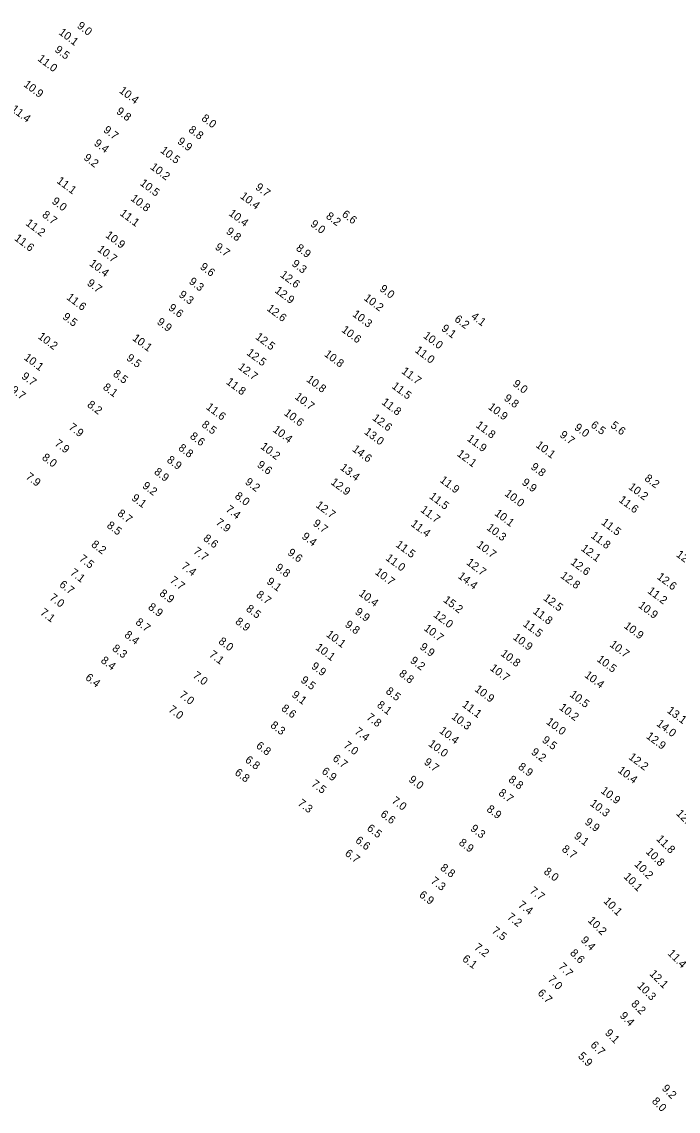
# Model space of a CAD drawing. Extents: x 1023796 to 1112670, y 656573 to 837340.
# Drawn here: x 1036695 to 1037105, y 783736 to 784417 of the extents above; entities that cross this region are included whole.
import ezdxf

# ---------------------------------------------------------------- set-up
doc = ezdxf.new("R2010")
doc.units = 0
doc.layers.add('V-TOPO-SOUN', color=7, linetype='Continuous')

msp = doc.modelspace()

# ---------------------------------------------------------------- texts
at = {"layer": 'V-TOPO-SOUN'}
for s, rotation, p in [('9.0', 323, (1036729.42, 784413.25)), ('10.1 ', 323, (1036717.96, 784409.2)), ('9.5', 323, (1036715.44, 784398.35)), ('11.0 ', 323, (1036704.75, 784392.75)), ('10.9 ', 323, (1036695.99, 784376.72)), ('10.4 ', 323, (1036755.67, 784372.79)), ('11.4 ', 323, (1036688.13, 784361.24)), ('9.8', 323, (1036753.85, 784359.85)), ('8.0', 323, (1036807.07, 784355.49)), ('9.7', 323, (1036745.84, 784348.21)), ('8.8', 323, (1036798.98, 784348.31)), ('9.9', 323, (1036792.02, 784341.09)), ('9.4', 323, (1036739.98, 784339.92)), ('10.5 ', 323, (1036781.39, 784335.45)), ('9.2', 323, (1036733.52, 784330.9)), ('10.2 ', 323, (1036775.11, 784325.14)), ('11.1 ', 323, (1036716.67, 784316.46)), ('10.5 ', 323, (1036768.7, 784315.02)), ('9.7', 323, (1036840.77, 784312.45)), ('9.0', 323, (1036713.64, 784303.65)), ('10.8 ', 323, (1036762.83, 784305.5)), ('10.4 ', 323, (1036831.26, 784306.93)), ('8.7', 323, (1036707.57, 784295.22)), ('11.1 ', 323, (1036756.11, 784296.23)), ('10.4 ', 323, (1036824.11, 784296.18)), ('8.2', 323, (1036884.83, 784294.35)), ('6.6', 323, (1036894.8, 784295.53)), ('11.2 ', 323, (1036697.26, 784290.04)), ('9.0', 323, (1036875.15, 784289.48)), ('11.6 ', 323, (1036690.23, 784280.63)), ('10.9 ', 323, (1036747.11, 784282.51)), ('9.8', 323, (1036822.48, 784284.84)), ('10.7 ', 323, (1036742.09, 784273.72)), ('9.7', 323, (1036815.53, 784275.09)), ('8.9', 323, (1036866.11, 784274.43)), ('10.4 ', 323, (1036737.02, 784264.85)), ('9.6', 323, (1036806.2, 784262.75)), ('9.3', 323, (1036863.5, 784264.7)), ('9.7', 323, (1036735.6, 784252.58)), ('9.3', 323, (1036799.27, 784253.56)), ('12.6 ', 323, (1036856.24, 784257.8)), ('12.9 ', 323, (1036852.88, 784247.99)), ('9.0', 323, (1036918.34, 784249.02)), ('11.6 ', 323, (1036722.8, 784243.72)), ('9.3', 323, (1036792.94, 784245.36)), ('10.2 ', 323, (1036908.52, 784243.28)), ('9.6', 323, (1036786.43, 784237.11)), ('12.6 ', 323, (1036847.88, 784236.77)), ('10.3 ', 323, (1036901.4, 784233.2)), ('9.5', 323, (1036720.3, 784231.53)), ('9.9', 323, (1036779.29, 784228.33)), ('6.2', 323, (1036965.09, 784230.09)), ('4.1', 323, (1036975.48, 784231.79)), ('10.2 ', 323, (1036704.97, 784219.26)), ('12.5 ', 323, (1036840.76, 784219.02)), ('10.6 ', 323, (1036894.57, 784223.43)), ('10.0 ', 323, (1036945.59, 784219.74)), ('9.1', 323, (1036956.91, 784224.26)), ('10.1 ', 323, (1036763.95, 784218.2)), ('10.1 ', 323, (1036696.21, 784206.1)), ('9.5', 323, (1036760.21, 784205.8)), ('12.5 ', 323, (1036835.33, 784209.07)), ('10.8 ', 323, (1036883.76, 784208.27)), ('11.0 ', 323, (1036940.41, 784210.69)), ('12.7 ', 323, (1036829.93, 784200.24)), ('9.7', 323, (1036694.65, 784194.37)), ('8.5', 323, (1036751.82, 784195.86)), ('10.8 ', 323, (1036872.66, 784192.47)), ('11.7 ', 323, (1036932.06, 784197.57)), ('9.7', 323, (1036687.89, 784185.85)), ('8.1', 323, (1036745.53, 784187.51)), ('11.8 ', 323, (1036822.5, 784190.93)), ('11.5 ', 323, (1036925.96, 784188.28)), ('9.0', 323, (1037001.56, 784189.71)), ('10.7 ', 323, (1036865.36, 784181.61)), ('11.8 ', 323, (1036919.62, 784178.24)), ('9.8', 323, (1036996.02, 784180.7)), ('8.2', 323, (1036735.72, 784176.64)), ('11.6 ', 323, (1036809.96, 784175.21)), ('10.6 ', 323, (1036858.66, 784171.47)), ('10.9 ', 323, (1036986.12, 784175.26)), ('8.5', 323, (1036807.17, 784164.19)), ('12.6 ', 323, (1036913.83, 784168.4)), ('7.9', 323, (1036724.11, 784162.58)), ('10.4 ', 323, (1036851.64, 784161.07)), ('13.0 ', 323, (1036908.75, 784159.71)), ('11.8 ', 323, (1036978.48, 784163.86)), ('9.7', 323, (1037030.86, 784157.81)), ('9.0', 323, (1037039.97, 784162.41)), ('6.5', 323, (1037050.22, 784163.94)), ('5.6', 323, (1037062.64, 784163.75)), ('7.9', 323, (1036715.33, 784152.42)), ('8.6', 323, (1036799.87, 784156.93)), ('11.9 ', 323, (1036972.98, 784155.46)), ('10.1 ', 323, (1037015.9, 784151.44)), ('8.8', 323, (1036792.61, 784149.62)), ('10.2 ', 323, (1036843.96, 784150.55)), ('14.6 ', 323, (1036901.23, 784148.96)), ('12.1 ', 323, (1036966.7, 784145.98)), ('8.0', 323, (1036707.45, 784143.65)), ('8.9', 323, (1036785.43, 784142.14)), ('9.6', 323, (1036841.85, 784139.1)), ('13.4 ', 323, (1036893.68, 784137.38)), ('9.8', 323, (1037012.78, 784137.8)), ('7.9', 323, (1036697.3, 784131.67)), ('8.9', 323, (1036777.51, 784134.72)), ('8.2', 323, (1037083.83, 784130.65)), ('9.2', 323, (1036770.15, 784126)), ('9.2', 323, (1036834.33, 784128.4)), ('12.9 ', 323, (1036887.87, 784128.3)), ('11.9 ', 323, (1036955.96, 784129.62)), ('9.9', 323, (1037007.22, 784128.11)), ('10.2 ', 323, (1037073.79, 784125.3)), ('9.1', 323, (1036763.42, 784118.36)), ('8.0', 323, (1036827.91, 784119.58)), ('11.5 ', 323, (1036949.39, 784119.45)), ('10.0 ', 323, (1036996.47, 784121.12)), ('11.6 ', 323, (1037067.78, 784117.25)), ('7.4', 323, (1036822.18, 784111.27)), ('12.7 ', 323, (1036878.48, 784113.94)), ('11.7 ', 323, (1036943.9, 784111.06)), ('8.7', 323, (1036754.59, 784108.74)), ('7.9', 323, (1036816.02, 784103.12)), ('10.1 ', 323, (1036990.18, 784108.86)), ('8.5', 323, (1036747.91, 784101.25)), ('9.7', 323, (1036876.71, 784102.54)), ('11.4 ', 323, (1036937.85, 784102.25)), ('10.3 ', 323, (1036985.2, 784099.85)), ('11.5 ', 323, (1037056.84, 784103.21)), ('8.2', 323, (1036738.24, 784089.4)), ('8.6', 323, (1036808.2, 784093.15)), ('9.4', 323, (1036869.76, 784094.34)), ('11.8 ', 323, (1037050.31, 784094.89)), ('7.7', 323, (1036801.99, 784085.16)), ('9.6', 323, (1036860.87, 784084.26)), ('11.5 ', 323, (1036928.43, 784089.29)), ('10.7 ', 323, (1036978.93, 784089.12)), ('12.1 ', 323, (1037044.17, 784086.92)), ('12.6 ', 323, (1037103.64, 784083.12)), ('7.5', 323, (1036730.63, 784080.43)), ('7.4', 323, (1036794.51, 784075.77)), ('11.0 ', 323, (1036922.14, 784080.94)), ('12.7 ', 323, (1036972.59, 784078.11)), ('12.6 ', 323, (1037037.65, 784078.33)), ('7.1', 323, (1036725.04, 784071.75)), ('9.8', 323, (1036853.22, 784074.92)), ('10.7 ', 323, (1036915.46, 784072.1)), ('14.4 ', 323, (1036967.25, 784069.62)), ('12.8 ', 323, (1037031.31, 784069.92)), ('6.7', 323, (1036718.28, 784064.3)), ('7.7', 323, (1036787.36, 784066.99)), ('9.1', 323, (1036847.8, 784066.19)), ('12.6 ', 323, (1037091.61, 784069.17)), ('7.0', 323, (1036712.12, 784056.14)), ('8.9', 323, (1036780.81, 784058.84)), ('8.7', 323, (1036841.27, 784057.99)), ('10.4 ', 323, (1036905.35, 784058.8)), ('12.5 ', 323, (1037020.6, 784055.95)), ('11.2 ', 323, (1037085.74, 784060.36)), ('8.9', 323, (1036773.71, 784050.26)), ('8.5', 323, (1036834.9, 784049.22)), ('15.2 ', 323, (1036958.14, 784054.77)), ('10.9 ', 323, (1037079.94, 784051.33)), ('7.1', 323, (1036706.35, 784046.88)), ('9.9', 323, (1036902.98, 784047.26)), ('12.0 ', 323, (1036951.97, 784045.48)), ('11.8 ', 323, (1037014.09, 784047.66)), ('8.7', 323, (1036765.9, 784040.85)), ('8.9', 323, (1036828.19, 784041.22)), ('9.8', 323, (1036896.7, 784039.34)), ('10.7 ', 323, (1036946.01, 784037.05)), ('11.5 ', 323, (1037007.91, 784039.74)), ('10.9 ', 323, (1037070.98, 784038.53)), ('8.4', 323, (1036758.93, 784032.88)), ('8.0', 323, (1036817.72, 784028.85)), ('10.1 ', 323, (1036884.99, 784033.24)), ('10.9 ', 323, (1037001.66, 784031.44)), ('8.3', 323, (1036751.32, 784024.41)), ('10.1 ', 323, (1036878.35, 784025.04)), ('9.9', 323, (1036943.46, 784025.38)), ('10.7 ', 323, (1037062.06, 784026.96)), ('8.4', 323, (1036744.18, 784016.93)), ('7.1', 323, (1036811.87, 784020.62)), ('9.2', 323, (1036937.45, 784016.86)), ('10.8 ', 323, (1036993.99, 784021.24)), ('10.5 ', 323, (1037054.09, 784017.7)), ('7.0', 323, (1036801.67, 784007.54)), ('9.9', 323, (1036875.65, 784013.29)), ('8.8', 323, (1036930.47, 784008.65)), ('10.7 ', 323, (1036987.29, 784012.17)), ('6.4', 323, (1036734.54, 784006.23)), ('9.5', 323, (1036869.07, 784004.64)), ('10.4 ', 323, (1037046.34, 784007.81)), ('7.0', 323, (1036793.22, 783995.33)), ('9.1', 323, (1036863.49, 783995.49)), ('8.5', 323, (1036922.17, 783997.74)), ('10.9 ', 323, (1036977.73, 783999.03)), ('10.5 ', 323, (1037037.11, 783995.71)), ('8.1', 323, (1036916.7, 783989.13)), ('11.1 ', 323, (1036969.89, 783989.41)), ('7.0', 323, (1036786.44, 783986.27)), ('8.6', 323, (1036856.94, 783986.98)), ('7.8', 323, (1036910.13, 783981.45)), ('10.3 ', 323, (1036963.23, 783981.87)), ('10.2 ', 323, (1037030.54, 783987.54)), ('13.1 ', 323, (1037097.9, 783985.66)), ('8.3', 323, (1036850.13, 783976.46)), ('10.0 ', 323, (1037022.41, 783978.62)), ('14.0 ', 323, (1037091.3, 783977.48)), ('7.4', 323, (1036902.71, 783972.6)), ('10.4 ', 323, (1036955.63, 783973.03)), ('9.5', 323, (1037019.84, 783967.21)), ('12.9 ', 323, (1037084.87, 783969.66)), ('6.8', 323, (1036841.17, 783963.68)), ('7.0', 323, (1036895.79, 783963.95)), ('10.0 ', 323, (1036948.8, 783964.88)), ('6.8', 323, (1036834.31, 783954.81)), ('6.7', 323, (1036889.01, 783955.73)), ('9.7', 323, (1036946.08, 783953.46)), ('9.2', 323, (1037013.02, 783959.72)), ('12.2 ', 323, (1037073.92, 783956.61)), ('6.8', 323, (1036827.85, 783946.89)), ('6.9', 323, (1036882.18, 783947.67)), ('8.9', 323, (1037004.85, 783950.53)), ('10.4 ', 323, (1037067.16, 783948.38)), ('7.5', 323, (1036875.71, 783939.83)), ('9.0', 323, (1036936.52, 783942.5)), ('8.8', 323, (1036998.8, 783942.51)), ('8.7', 323, (1036992.61, 783934.19)), ('10.9 ', 323, (1037056.49, 783935.56)), ('7.3', 323, (1036867.22, 783927.79)), ('7.0', 323, (1036925.87, 783929.33)), ('10.3 ', 323, (1037049.79, 783927.61)), ('6.6', 323, (1036918.88, 783920.88)), ('8.9', 323, (1036985.18, 783924.07)), ('12.1 ', 315, (1037103.62, 783921.88)), ('9.9', 323, (1037046.54, 783916.02)), ('6.5', 323, (1036910.41, 783912.11)), ('9.3', 323, (1036975.08, 783911.93)), ('9.1', 323, (1037039.83, 783907.26)), ('6.6', 323, (1036903.19, 783904.56)), ('8.9', 323, (1036967.84, 783903.13)), ('8.7', 323, (1037032.19, 783899.1)), ('11.8 ', 315, (1037091.25, 783905.98)), ('6.7', 323, (1036896.68, 783896.43)), ('10.8 ', 315, (1037084.73, 783897.97)), ('8.8', 323, (1036956.23, 783887.43)), ('10.2 ', 315, (1037077.54, 783890.03)), ('7.3', 323, (1036950.28, 783879.24)), ('8.0', 323, (1037020.91, 783885.09)), ('10.1 ', 315, (1037070.86, 783882.35)), ('7.7', 323, (1037012.11, 783873.08)), ('6.9', 323, (1036943.05, 783870.54)), ('10.1 ', 315, (1037058.21, 783867.11)), ('7.4', 323, (1037004.82, 783864.21)), ('7.2', 323, (1036997.95, 783856.71)), ('10.2 ', 315, (1037048.44, 783855.01)), ('7.5', 323, (1036988.43, 783848.13)), ('7.2', 323, (1036977.4, 783837.81)), ('9.4', 315, (1037044.09, 783842.73)), ('8.6', 315, (1037037.35, 783834.68)), ('11.4 ', 315, (1037098.35, 783834.46)), ('6.1', 323, (1036970.01, 783830.54)), ('7.7', 315, (1037030, 783826.14)), ('7.0', 315, (1037023.52, 783818.21)), ('12.1 ', 315, (1037086.96, 783821.77)), ('10.3 ', 315, (1037079.32, 783814.22)), ('6.7', 315, (1037017.09, 783809.7)), ('8.2', 315, (1037075.52, 783802.89)), ('9.4', 315, (1037068.43, 783795.52)), ('9.1', 315, (1037059.19, 783784.72)), ('6.7', 315, (1037050.09, 783777.19)), ('5.9', 315, (1037042.32, 783770.32)), ('9.2', 315, (1037094.72, 783750.13)), ('8.0', 315, (1037088.48, 783742.16))]:
    msp.add_text(s, height=5, rotation=rotation, dxfattribs=at).set_placement(p)

doc.saveas('drawing.dxf')
